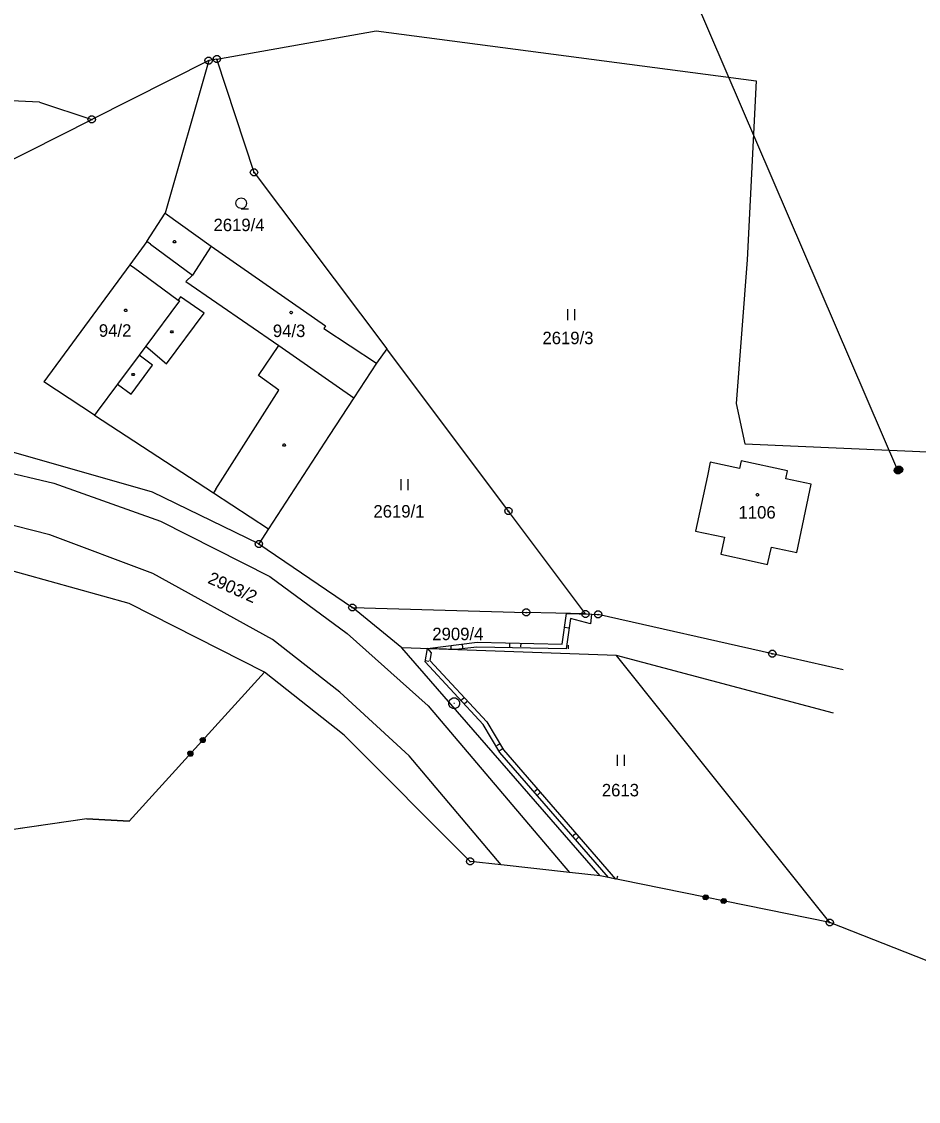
# Model space of a CAD drawing. Extents: x -760611 to -758411, y -1176479 to -1174807.
# Drawn here: x -759356.6 to -759234.5, y -1175898.4 to -1175751.3 of the extents above; entities that cross this region are included whole.
import ezdxf

# ---------------------------------------------------------------- set-up
doc = ezdxf.new("R2010")
doc.units = 0
for name, color, linetype in [('1', 7, 'Continuous'), ('11', 7, 'Continuous'), ('12', 7, 'Continuous'), ('13', 7, 'Continuous'), ('2', 7, 'Continuous'), ('3', 7, 'Continuous'), ('4', 7, 'Continuous'), ('5', 7, 'Continuous'), ('6', 7, 'Continuous'), ('8', 7, 'Continuous')]:
    doc.layers.add(name, color=color, linetype=linetype)

msp = doc.modelspace()

# ---------------------------------------------------------------- linework, layer by layer
at = {"layer": '1'}
for p, q in [((-759329.97, -1175756.4), (-759308.3, -1175752.54)), ((-759308.3, -1175752.54), (-759256.55, -1175759.33)), ((-759329.97, -1175756.4), (-759331.1, -1175756.6)), ((-759324.92, -1175771.83), (-759329.97, -1175756.4)), ((-759354.15, -1175762.26), (-759458.99, -1175756.9)), ((-759331.1, -1175756.6), (-759347.02, -1175764.62)), ((-759331.1, -1175756.6), (-759337.02, -1175777.36)), ((-759256.55, -1175759.33), (-759257.78, -1175783.73)), ((-759354.15, -1175762.26), (-759347.02, -1175764.62)), ((-759404.88, -1175793.76), (-759347.02, -1175764.62)), ((-759324.92, -1175771.83), (-759306.86, -1175795.88)), ((-759339.52, -1175781.25), (-759337.02, -1175777.36)), ((-759337.02, -1175777.36), (-759330.77, -1175781.88)), ((-759339.52, -1175781.25), (-759341.83, -1175784.4)), ((-759339.04, -1175781.61), (-759339.52, -1175781.25)), ((-759339.04, -1175781.61), (-759333.28, -1175785.84)), ((-759330.77, -1175781.88), (-759315.18, -1175792.74)), ((-759341.83, -1175784.4), (-759353.55, -1175800.36)), ((-759257.78, -1175783.73), (-759259.26, -1175803.3)), ((-759333.28, -1175785.84), (-759334.19, -1175786.71)), ((-759334.19, -1175786.71), (-759321.53, -1175795.43)), ((-759315.18, -1175792.74), (-759315.43, -1175793.1)), ((-759315.43, -1175793.1), (-759308.27, -1175797.8)), ((-759321.53, -1175795.43), (-759311.33, -1175802.52)), ((-759306.86, -1175795.88), (-759308.27, -1175797.8)), ((-759290.28, -1175817.96), (-759306.86, -1175795.88)), ((-759308.27, -1175797.8), (-759311.33, -1175802.52)), ((-759346.63, -1175804.89), (-759353.55, -1175800.36)), ((-759311.33, -1175802.52), (-759314.68, -1175807.68)), ((-759259.26, -1175803.3), (-759258.08, -1175808.82)), ((-759346.63, -1175804.89), (-759330.45, -1175815.48)), ((-759338.73, -1175815.39), (-759374.48, -1175805.16)), ((-759314.68, -1175807.68), (-759322.94, -1175820.41)), ((-759258.08, -1175808.82), (-759229.11, -1175810.07)), ((-759262.8, -1175811.32), (-759263.19, -1175813.18)), ((-759258.84, -1175812.17), (-759262.8, -1175811.32)), ((-759258.61, -1175811.11), (-759258.84, -1175812.17)), ((-759252.3, -1175812.47), (-759258.61, -1175811.11)), ((-759263.19, -1175813.18), (-759264.8, -1175820.69)), ((-759252.54, -1175813.57), (-759252.3, -1175812.47)), ((-759249.06, -1175814.31), (-759252.54, -1175813.57)), ((-759324.26, -1175822.45), (-759338.73, -1175815.39)), ((-759251.04, -1175823.62), (-759249.06, -1175814.31)), ((-759341.91, -1175830.54), (-759396.59, -1175815.47)), ((-759330.45, -1175815.48), (-759322.94, -1175820.41)), ((-759279.79, -1175831.99), (-759290.28, -1175817.96)), ((-759322.94, -1175820.41), (-759324.26, -1175822.45)), ((-759264.8, -1175820.69), (-759260.86, -1175821.52)), ((-759324.26, -1175822.45), (-759311.53, -1175831.12)), ((-759260.86, -1175821.52), (-759261.37, -1175823.84)), ((-759261.37, -1175823.84), (-759257.26, -1175824.73)), ((-759255, -1175825.23), (-759254.7, -1175823.86)), ((-759254.7, -1175823.86), (-759254.49, -1175822.88)), ((-759254.49, -1175822.88), (-759251.04, -1175823.62)), ((-759257.26, -1175824.73), (-759255, -1175825.23)), ((-759323.52, -1175839.9), (-759341.91, -1175830.54)), ((-759311.53, -1175831.12), (-759287.85, -1175831.77)), ((-759304.79, -1175836.59), (-759311.53, -1175831.12)), ((-759279.79, -1175831.99), (-759287.85, -1175831.77)), ((-759279.79, -1175831.99), (-759278.08, -1175832.04)), ((-759254.35, -1175837.41), (-759278.08, -1175832.04)), ((-759275.58, -1175837.63), (-759304.79, -1175836.59)), ((-759277.8, -1175867.68), (-759304.79, -1175836.59)), ((-759244.73, -1175839.59), (-759254.35, -1175837.41)), ((-759246.04, -1175845.52), (-759275.58, -1175837.63)), ((-759246.54, -1175874.04), (-759275.58, -1175837.63)), ((-759323.52, -1175839.9), (-759341.91, -1175860.23)), ((-759312.63, -1175848.51), (-759323.52, -1175839.9)), ((-759295.49, -1175865.71), (-759312.63, -1175848.51)), ((-759347.71, -1175859.9), (-759387.4, -1175865.69)), ((-759347.71, -1175859.9), (-759341.91, -1175860.23)), ((-759291.26, -1175866.18), (-759295.49, -1175865.71)), ((-759281.99, -1175867.21), (-759291.26, -1175866.18)), ((-759277.8, -1175867.68), (-759281.99, -1175867.21)), ((-759246.54, -1175874.04), (-759277.8, -1175867.68))]:
    msp.add_line(p, q, dxfattribs=at)
for points in [[(-759331.76, -1175849.49), (-759332.03, -1175849.5), (-759332.23, -1175849.32), (-759332.24, -1175849.05), (-759332.06, -1175848.85), (-759331.79, -1175848.84), (-759331.59, -1175849.02), (-759331.58, -1175849.29), (-759331.76, -1175849.49), (-759331.78, -1175849.45), (-759331.62, -1175849.27), (-759331.63, -1175849.16), (-759331.9, -1175849.46), (-759332.01, -1175849.46), (-759331.63, -1175849.05), (-759331.69, -1175848.99), (-759332.07, -1175849.41), (-759332.13, -1175849.36), (-759331.75, -1175848.94), (-759331.81, -1175848.89), (-759332.19, -1175849.3), (-759332.19, -1175849.19), (-759331.92, -1175848.89), (-759332.04, -1175848.9), (-759332.2, -1175849.08)], [(-759333.44, -1175851.34), (-759333.71, -1175851.35), (-759333.91, -1175851.17), (-759333.92, -1175850.9), (-759333.74, -1175850.7), (-759333.47, -1175850.69), (-759333.27, -1175850.87), (-759333.26, -1175851.14), (-759333.44, -1175851.34), (-759333.45, -1175851.29), (-759333.29, -1175851.11), (-759333.29, -1175851), (-759333.56, -1175851.3), (-759333.67, -1175851.3), (-759333.3, -1175850.89), (-759333.36, -1175850.83), (-759333.73, -1175851.25), (-759333.79, -1175851.2), (-759333.42, -1175850.78), (-759333.47, -1175850.73), (-759333.85, -1175851.14), (-759333.86, -1175851.03), (-759333.59, -1175850.73), (-759333.7, -1175850.74), (-759333.86, -1175850.92)], [(-759263.64, -1175870.89), (-759263.78, -1175870.66), (-759263.73, -1175870.4), (-759263.51, -1175870.25), (-759263.24, -1175870.31), (-759263.09, -1175870.53), (-759263.15, -1175870.79), (-759263.37, -1175870.94), (-759263.64, -1175870.89), (-759263.6, -1175870.86), (-759263.36, -1175870.9), (-759263.27, -1175870.84), (-759263.66, -1175870.76), (-759263.72, -1175870.67), (-759263.17, -1175870.78), (-759263.16, -1175870.7), (-759263.71, -1175870.59), (-759263.69, -1175870.51), (-759263.14, -1175870.62), (-759263.13, -1175870.54), (-759263.67, -1175870.43), (-759263.58, -1175870.37), (-759263.19, -1175870.45), (-759263.25, -1175870.35), (-759263.49, -1175870.31)], [(-759261.19, -1175871.39), (-759261.33, -1175871.16), (-759261.28, -1175870.9), (-759261.06, -1175870.75), (-759260.79, -1175870.8), (-759260.64, -1175871.03), (-759260.7, -1175871.29), (-759260.92, -1175871.44), (-759261.19, -1175871.39), (-759261.17, -1175871.35), (-759260.93, -1175871.4), (-759260.84, -1175871.33), (-759261.23, -1175871.26), (-759261.29, -1175871.16), (-759260.74, -1175871.27), (-759260.73, -1175871.19), (-759261.28, -1175871.08), (-759261.26, -1175871), (-759260.71, -1175871.12), (-759260.7, -1175871.04), (-759261.24, -1175870.93), (-759261.15, -1175870.86), (-759260.76, -1175870.94), (-759260.82, -1175870.85), (-759261.06, -1175870.8)]]:
    msp.add_lwpolyline(points, dxfattribs=at)
at = {"layer": '11'}
msp.add_lwpolyline([(-759184.2, -1175898.4), (-759211.78, -1175887.63), (-759233.27, -1175879.23), (-759246.54, -1175874.04), (-759277.8, -1175867.68), (-759281.99, -1175867.21), (-759291.26, -1175866.18), (-759295.49, -1175865.71), (-759312.63, -1175848.51), (-759323.52, -1175839.9), (-759341.91, -1175860.23), (-759347.71, -1175859.9), (-759387.4, -1175865.69)], dxfattribs=at)
at = {"layer": '12'}
for p, q in [((-759330.77, -1175781.88), (-759333.28, -1175785.84)), ((-759330.77, -1175781.88), (-759315.18, -1175792.74)), ((-759341.83, -1175784.4), (-759353.55, -1175800.36)), ((-759341.83, -1175784.4), (-759341.35, -1175784.75)), ((-759341.35, -1175784.75), (-759335.26, -1175789.22)), ((-759333.28, -1175785.84), (-759334.19, -1175786.71)), ((-759334.19, -1175786.71), (-759321.53, -1175795.43)), ((-759335.09, -1175789.34), (-759339.65, -1175795.48)), ((-759335.26, -1175789.22), (-759335.09, -1175789.34)), ((-759315.18, -1175792.74), (-759315.43, -1175793.1)), ((-759315.43, -1175793.1), (-759308.27, -1175797.8)), ((-759339.65, -1175795.48), (-759340.58, -1175796.74)), ((-759321.53, -1175795.43), (-759311.33, -1175802.52)), ((-759340.58, -1175796.74), (-759343.52, -1175800.69)), ((-759308.27, -1175797.8), (-759311.33, -1175802.52)), ((-759346.63, -1175804.89), (-759353.55, -1175800.36)), ((-759343.52, -1175800.69), (-759346.28, -1175804.4)), ((-759346.28, -1175804.4), (-759346.63, -1175804.89)), ((-759262.8, -1175811.32), (-759263.19, -1175813.18)), ((-759258.84, -1175812.17), (-759262.8, -1175811.32)), ((-759258.61, -1175811.11), (-759258.84, -1175812.17)), ((-759252.3, -1175812.47), (-759258.61, -1175811.11)), ((-759263.19, -1175813.18), (-759264.8, -1175820.69)), ((-759252.54, -1175813.57), (-759252.3, -1175812.47)), ((-759249.06, -1175814.31), (-759252.54, -1175813.57)), ((-759251.04, -1175823.62), (-759249.06, -1175814.31)), ((-759264.8, -1175820.69), (-759260.86, -1175821.52)), ((-759260.86, -1175821.52), (-759261.37, -1175823.84)), ((-759261.37, -1175823.84), (-759257.26, -1175824.73)), ((-759255, -1175825.23), (-759254.7, -1175823.86)), ((-759254.7, -1175823.86), (-759254.49, -1175822.88)), ((-759254.49, -1175822.88), (-759251.04, -1175823.62)), ((-759257.26, -1175824.73), (-759255, -1175825.23))]:
    msp.add_line(p, q, dxfattribs=at)
at = {"layer": '13'}
for p, q in [((-759282.62, -1175833.79), (-759282.13, -1175833.86)), ((-759288.62, -1175835.97), (-759288.63, -1175836.47)), ((-759298.08, -1175836.83), (-759298.07, -1175836.33)), ((-759296.6, -1175836.1), (-759296.53, -1175836.59)), ((-759290.11, -1175836.58), (-759290.1, -1175836.08)), ((-759282.11, -1175836.73), (-759282.1, -1175836.23)), ((-759301.61, -1175838.34), (-759301.11, -1175838.43)), ((-759296.3, -1175843.4), (-759296.67, -1175843.74)), ((-759296.32, -1175844.25), (-759295.96, -1175843.91)), ((-759291.44, -1175849.7), (-759291.87, -1175849.96)), ((-759291.57, -1175850.63), (-759291.15, -1175850.38)), ((-759286.33, -1175855.84), (-759286.71, -1175856.17)), ((-759286.37, -1175856.71), (-759285.99, -1175856.38)), ((-759281.1, -1175861.89), (-759281.47, -1175862.22)), ((-759281.13, -1175862.75), (-759280.75, -1175862.42)), ((-759275.51, -1175868.14), (-759275.41, -1175867.65))]:
    msp.add_line(p, q, dxfattribs=at)
for points in [[(-759278.99, -1175832.01), (-759279.1, -1175833.33), (-759281.84, -1175832.6), (-759282.43, -1175836.72), (-759294.6, -1175836.5), (-759297.43, -1175836.85), (-759301.32, -1175836.71), (-759294.53, -1175835.83), (-759282.95, -1175836.1), (-759282.36, -1175831.92)], [(-759300.79, -1175837.27), (-759301, -1175838.35), (-759293.23, -1175846.7), (-759290.96, -1175850.5), (-759275.72, -1175868.1), (-759276.66, -1175867.91), (-759291.44, -1175850.86), (-759293.71, -1175847.06), (-759301.64, -1175838.53), (-759301.32, -1175836.71)]]:
    msp.add_lwpolyline(points, close=True, dxfattribs=at)
at = {"layer": '3'}
for p, q in [((-759282.24, -1175790.45), (-759282.24, -1175791.95)), ((-759281.24, -1175791.95), (-759281.24, -1175790.45)), ((-759304.94, -1175813.61), (-759304.94, -1175815.11)), ((-759303.94, -1175815.11), (-759303.94, -1175813.61)), ((-759275.5, -1175851.19), (-759275.5, -1175852.69)), ((-759274.5, -1175852.69), (-759274.5, -1175851.19))]:
    msp.add_line(p, q, dxfattribs=at)
msp.add_lwpolyline([(-759326.67, -1175776.76), (-759327.05, -1175776.66), (-759327.32, -1175776.39), (-759327.42, -1175776.02), (-759327.32, -1175775.65), (-759327.05, -1175775.38), (-759326.68, -1175775.28), (-759326.31, -1175775.38), (-759326.04, -1175775.65), (-759325.94, -1175776.03), (-759326.04, -1175776.41), (-759326.31, -1175776.68), (-759326.69, -1175776.78), (-759325.69, -1175776.78)], dxfattribs=at)
at = {"layer": '4'}
for p, q in [((-759330.77, -1175781.88), (-759333.28, -1175785.84)), ((-759341.83, -1175784.4), (-759341.35, -1175784.75)), ((-759341.35, -1175784.75), (-759335.26, -1175789.22)), ((-759334.92, -1175788.76), (-759335.26, -1175789.22)), ((-759331.7, -1175791.02), (-759334.92, -1175788.76)), ((-759335.09, -1175789.34), (-759339.65, -1175795.48)), ((-759335.26, -1175789.22), (-759335.09, -1175789.34)), ((-759336.84, -1175797.93), (-759331.7, -1175791.02)), ((-759339.65, -1175795.48), (-759340.58, -1175796.74)), ((-759339.65, -1175795.48), (-759336.84, -1175797.93)), ((-759324.3, -1175799.51), (-759321.53, -1175795.43)), ((-759340.58, -1175796.74), (-759343.52, -1175800.69)), ((-759338.74, -1175798.11), (-759340.58, -1175796.74)), ((-759341.67, -1175802.06), (-759338.74, -1175798.11)), ((-759343.52, -1175800.69), (-759346.28, -1175804.4)), ((-759343.52, -1175800.69), (-759341.67, -1175802.06)), ((-759321.56, -1175801.49), (-759324.3, -1175799.51)), ((-759330.14, -1175814.98), (-759321.56, -1175801.49)), ((-759346.28, -1175804.4), (-759346.63, -1175804.89)), ((-759369.59, -1175810.05), (-759352.16, -1175814.16)), ((-759352.16, -1175814.16), (-759337.66, -1175819.35)), ((-759330.14, -1175814.98), (-759330.45, -1175815.48)), ((-759352.73, -1175821.21), (-759372.92, -1175816.06)), ((-759337.66, -1175819.35), (-759322.75, -1175826.88)), ((-759338.71, -1175826.48), (-759352.73, -1175821.21)), ((-759322.42, -1175835.47), (-759338.71, -1175826.48)), ((-759322.75, -1175826.88), (-759312.25, -1175834.64)), ((-759313.22, -1175842.66), (-759322.42, -1175835.47)), ((-759312.25, -1175834.64), (-759301.23, -1175844.52)), ((-759303.82, -1175851.33), (-759313.22, -1175842.66)), ((-759301.23, -1175844.52), (-759281.99, -1175867.21)), ((-759291.26, -1175866.18), (-759303.82, -1175851.33))]:
    msp.add_line(p, q, dxfattribs=at)
at = {"layer": '5'}
for points in [[(-759335.67, -1175781.12), (-759335.58, -1175781.27), (-759335.67, -1175781.42), (-759335.85, -1175781.42), (-759335.94, -1175781.27), (-759335.85, -1175781.12)], [(-759342.41, -1175790.46), (-759342.31, -1175790.48), (-759342.26, -1175790.57), (-759342.24, -1175790.63), (-759342.26, -1175790.72), (-759342.34, -1175790.79), (-759342.41, -1175790.8), (-759342.5, -1175790.77), (-759342.56, -1175790.71), (-759342.58, -1175790.63), (-759342.56, -1175790.54), (-759342.48, -1175790.47)], [(-759319.87, -1175790.75), (-759319.77, -1175790.77), (-759319.72, -1175790.86), (-759319.7, -1175790.92), (-759319.72, -1175791.01), (-759319.8, -1175791.08), (-759319.87, -1175791.09), (-759319.96, -1175791.06), (-759320.02, -1175791), (-759320.04, -1175790.92), (-759320.02, -1175790.83), (-759319.94, -1175790.76)], [(-759336.01, -1175793.4), (-759335.92, -1175793.55), (-759336.01, -1175793.7), (-759336.19, -1175793.7), (-759336.28, -1175793.55), (-759336.19, -1175793.4)], [(-759341.31, -1175799.21), (-759341.22, -1175799.36), (-759341.31, -1175799.51), (-759341.49, -1175799.51), (-759341.58, -1175799.36), (-759341.49, -1175799.21)], [(-759320.74, -1175808.83), (-759320.65, -1175808.98), (-759320.74, -1175809.13), (-759320.92, -1175809.13), (-759321.01, -1175808.98), (-759320.92, -1175808.83)], [(-759256.38, -1175815.58), (-759256.28, -1175815.6), (-759256.23, -1175815.69), (-759256.21, -1175815.75), (-759256.23, -1175815.84), (-759256.31, -1175815.91), (-759256.38, -1175815.92), (-759256.47, -1175815.89), (-759256.53, -1175815.83), (-759256.55, -1175815.75), (-759256.53, -1175815.66), (-759256.45, -1175815.59)]]:
    msp.add_lwpolyline(points, close=True, dxfattribs=at)
at = {"layer": '6'}
msp.add_line((-759237.27, -1175812.43), (-759283.46, -1175704.86), dxfattribs=at)
for points in [[(-759237.42, -1175811.95), (-759237.11, -1175811.95), (-759236.86, -1175812.13), (-759236.76, -1175812.42), (-759236.86, -1175812.71), (-759237.11, -1175812.89), (-759237.42, -1175812.89), (-759237.67, -1175812.71), (-759237.77, -1175812.42), (-759237.67, -1175812.13), (-759237.42, -1175811.95), (-759237.39, -1175811.99), (-759237.15, -1175811.99), (-759236.99, -1175812.07), (-759237.55, -1175812.07), (-759237.63, -1175812.15), (-759236.91, -1175812.15), (-759236.91, -1175812.23), (-759237.63, -1175812.23), (-759237.67, -1175812.31), (-759236.87, -1175812.31), (-759236.83, -1175812.39), (-759237.71, -1175812.39), (-759237.71, -1175812.47), (-759236.83, -1175812.47), (-759236.86, -1175812.55), (-759237.67, -1175812.55), (-759237.66, -1175812.63), (-759236.85, -1175812.63), (-759236.9, -1175812.71), (-759237.62, -1175812.71), (-759237.54, -1175812.79), (-759236.98, -1175812.79), (-759237.09, -1175812.87), (-759237.43, -1175812.87)], [(-759237.26, -1175811.85), (-759236.95, -1175811.85), (-759236.7, -1175812.03), (-759236.6, -1175812.32), (-759236.7, -1175812.61), (-759236.95, -1175812.79), (-759237.26, -1175812.79), (-759237.51, -1175812.61), (-759237.61, -1175812.32), (-759237.51, -1175812.03), (-759237.26, -1175811.85), (-759237.23, -1175811.89), (-759236.99, -1175811.89), (-759236.83, -1175811.97), (-759237.39, -1175811.97), (-759237.47, -1175812.05), (-759236.75, -1175812.05), (-759236.75, -1175812.13), (-759237.47, -1175812.13), (-759237.51, -1175812.21), (-759236.71, -1175812.21), (-759236.67, -1175812.29), (-759237.55, -1175812.29), (-759237.55, -1175812.37), (-759236.67, -1175812.37), (-759236.7, -1175812.45), (-759237.51, -1175812.45), (-759237.5, -1175812.53), (-759236.69, -1175812.53), (-759236.74, -1175812.61), (-759237.46, -1175812.61), (-759237.38, -1175812.69), (-759236.82, -1175812.69), (-759236.93, -1175812.77), (-759237.27, -1175812.77)]]:
    msp.add_lwpolyline(points, dxfattribs=at)
at = {"layer": '8'}
for p, q in [((-759330.09, -1175756.4), (-759329.85, -1175756.4)), ((-759331.22, -1175756.6), (-759330.98, -1175756.6)), ((-759347.14, -1175764.62), (-759346.9, -1175764.62)), ((-759325.04, -1175771.83), (-759324.8, -1175771.83)), ((-759290.4, -1175817.96), (-759290.16, -1175817.96)), ((-759324.38, -1175822.45), (-759324.14, -1175822.45)), ((-759311.65, -1175831.12), (-759311.41, -1175831.12)), ((-759287.97, -1175831.77), (-759287.73, -1175831.77)), ((-759279.91, -1175831.99), (-759279.67, -1175831.99)), ((-759278.2, -1175832.04), (-759277.96, -1175832.04)), ((-759254.47, -1175837.41), (-759254.23, -1175837.41)), ((-759297.72, -1175844.15), (-759297.62, -1175844.15)), ((-759295.61, -1175865.71), (-759295.37, -1175865.71)), ((-759246.66, -1175874.04), (-759246.42, -1175874.04))]:
    msp.add_line(p, q, dxfattribs=at)
for points in [[(-759330.95, -1175756.12), (-759330.7, -1175756.3), (-759330.6, -1175756.59), (-759330.7, -1175756.88), (-759330.95, -1175757.06), (-759331.26, -1175757.06), (-759331.51, -1175756.88), (-759331.61, -1175756.59), (-759331.51, -1175756.3), (-759331.26, -1175756.12)], [(-759329.82, -1175755.92), (-759329.57, -1175756.1), (-759329.47, -1175756.39), (-759329.57, -1175756.68), (-759329.82, -1175756.86), (-759330.13, -1175756.86), (-759330.38, -1175756.68), (-759330.48, -1175756.39), (-759330.38, -1175756.1), (-759330.13, -1175755.92)], [(-759346.87, -1175764.14), (-759346.62, -1175764.32), (-759346.52, -1175764.61), (-759346.62, -1175764.9), (-759346.87, -1175765.08), (-759347.18, -1175765.08), (-759347.43, -1175764.9), (-759347.53, -1175764.61), (-759347.43, -1175764.32), (-759347.18, -1175764.14)], [(-759324.77, -1175771.35), (-759324.52, -1175771.53), (-759324.42, -1175771.82), (-759324.52, -1175772.11), (-759324.77, -1175772.29), (-759325.08, -1175772.29), (-759325.33, -1175772.11), (-759325.43, -1175771.82), (-759325.33, -1175771.53), (-759325.08, -1175771.35)], [(-759290.13, -1175817.48), (-759289.88, -1175817.66), (-759289.78, -1175817.95), (-759289.88, -1175818.24), (-759290.13, -1175818.42), (-759290.44, -1175818.42), (-759290.69, -1175818.24), (-759290.79, -1175817.95), (-759290.69, -1175817.66), (-759290.44, -1175817.48)], [(-759324.11, -1175821.97), (-759323.86, -1175822.15), (-759323.76, -1175822.44), (-759323.86, -1175822.73), (-759324.11, -1175822.91), (-759324.42, -1175822.91), (-759324.67, -1175822.73), (-759324.77, -1175822.44), (-759324.67, -1175822.15), (-759324.42, -1175821.97)], [(-759311.38, -1175830.64), (-759311.13, -1175830.82), (-759311.03, -1175831.11), (-759311.13, -1175831.4), (-759311.38, -1175831.58), (-759311.69, -1175831.58), (-759311.94, -1175831.4), (-759312.04, -1175831.11), (-759311.94, -1175830.82), (-759311.69, -1175830.64)], [(-759287.7, -1175831.29), (-759287.45, -1175831.47), (-759287.35, -1175831.76), (-759287.45, -1175832.05), (-759287.7, -1175832.23), (-759288.01, -1175832.23), (-759288.26, -1175832.05), (-759288.36, -1175831.76), (-759288.26, -1175831.47), (-759288.01, -1175831.29)], [(-759279.64, -1175831.51), (-759279.39, -1175831.69), (-759279.29, -1175831.98), (-759279.39, -1175832.27), (-759279.64, -1175832.45), (-759279.95, -1175832.45), (-759280.2, -1175832.27), (-759280.3, -1175831.98), (-759280.2, -1175831.69), (-759279.95, -1175831.51)], [(-759277.93, -1175831.56), (-759277.68, -1175831.74), (-759277.58, -1175832.03), (-759277.68, -1175832.32), (-759277.93, -1175832.5), (-759278.24, -1175832.5), (-759278.49, -1175832.32), (-759278.59, -1175832.03), (-759278.49, -1175831.74), (-759278.24, -1175831.56)], [(-759254.2, -1175836.93), (-759253.95, -1175837.11), (-759253.85, -1175837.4), (-759253.95, -1175837.69), (-759254.2, -1175837.87), (-759254.51, -1175837.87), (-759254.76, -1175837.69), (-759254.86, -1175837.4), (-759254.76, -1175837.11), (-759254.51, -1175836.93)], [(-759297.48, -1175843.43), (-759297.14, -1175843.62), (-759296.95, -1175843.96), (-759296.95, -1175844.35), (-759297.14, -1175844.69), (-759297.48, -1175844.88), (-759297.87, -1175844.88), (-759298.21, -1175844.69), (-759298.4, -1175844.35), (-759298.4, -1175843.96), (-759298.21, -1175843.62), (-759297.87, -1175843.43)], [(-759295.34, -1175865.23), (-759295.09, -1175865.41), (-759294.99, -1175865.7), (-759295.09, -1175865.99), (-759295.34, -1175866.17), (-759295.65, -1175866.17), (-759295.9, -1175865.99), (-759296, -1175865.7), (-759295.9, -1175865.41), (-759295.65, -1175865.23)], [(-759246.39, -1175873.56), (-759246.14, -1175873.74), (-759246.04, -1175874.03), (-759246.14, -1175874.32), (-759246.39, -1175874.5), (-759246.7, -1175874.5), (-759246.95, -1175874.32), (-759247.05, -1175874.03), (-759246.95, -1175873.74), (-759246.7, -1175873.56)]]:
    msp.add_lwpolyline(points, close=True, dxfattribs=at)

# ---------------------------------------------------------------- texts
at = {"layer": '2'}
for s, p in [('2619/4', (-759330.44, -1175779.83)), ('94/2', (-759346.05, -1175794.22)), ('94/3', (-759322.36, -1175794.26)), ('2619/3', (-759285.66, -1175795.23)), ('2619/1', (-759308.67, -1175818.85)), ('1106', (-759258.96, -1175818.99)), ('2909/4', (-759300.65, -1175835.56)), ('2613', (-759277.57, -1175856.84))]:
    msp.add_text(s, height=1.7, dxfattribs=at).set_placement(p)
msp.add_text('2903/2', height=1.7, rotation=336.0397, dxfattribs=at).set_placement((-759331.35, -1175827.73))

doc.saveas('drawing.dxf')
